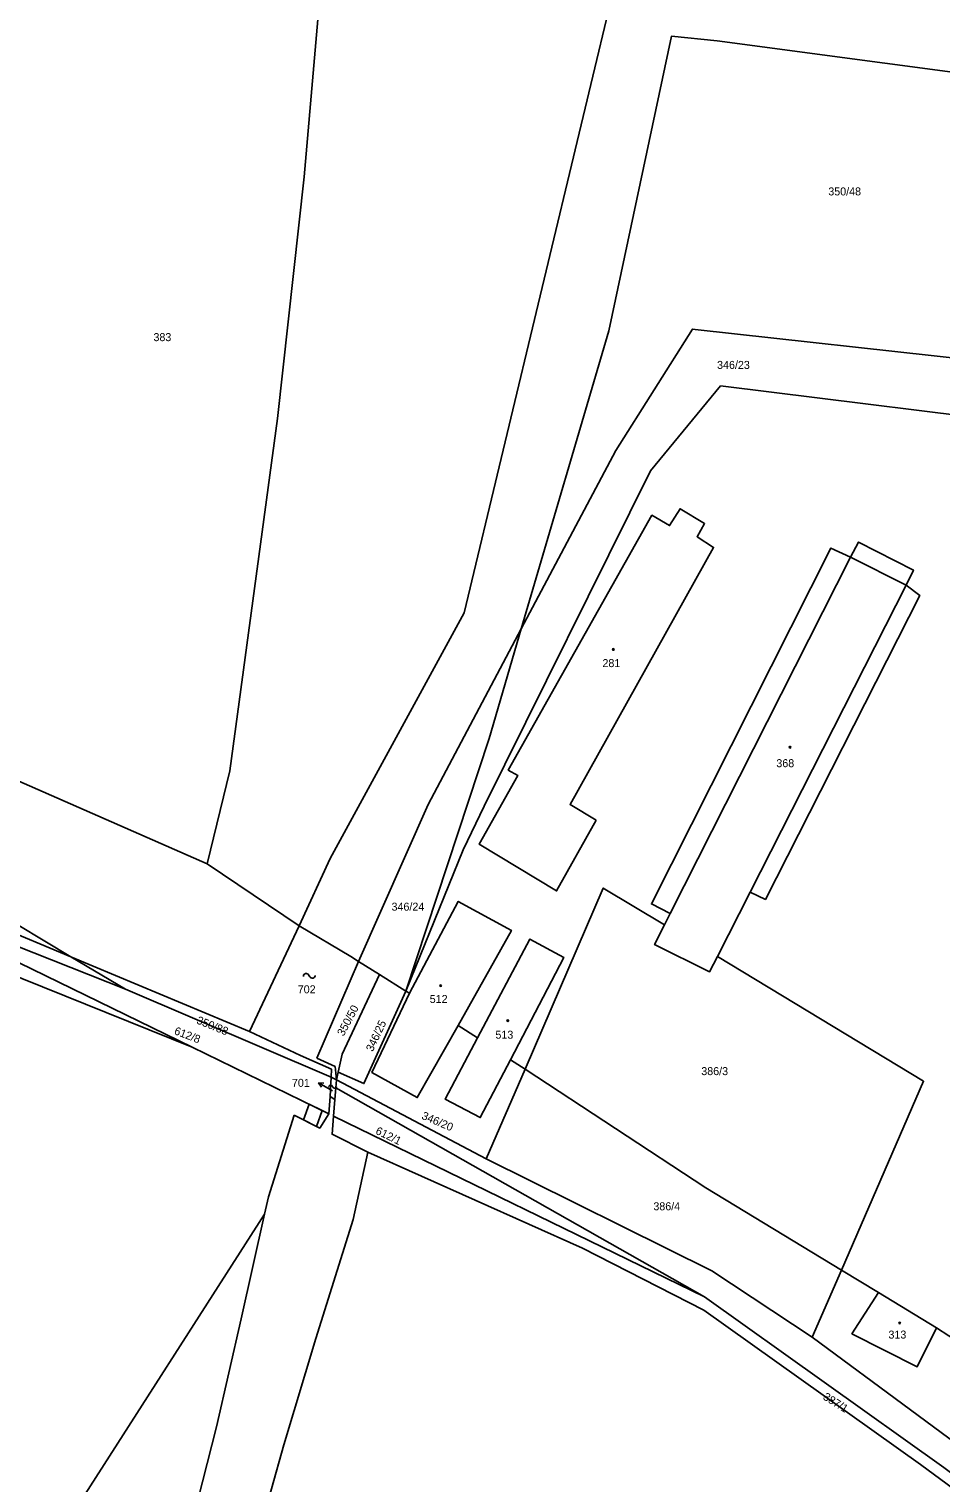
# Model space of a CAD drawing. Extents: x -758582 to -751794, y -998770 to -994350.
# Drawn here: x -756359.8 to -756166, y -995351.3 to -995042.4 of the extents above; entities that cross this region are included whole.
import ezdxf

# ---------------------------------------------------------------- set-up
doc = ezdxf.new("R2010")
doc.units = 0
for name, color, linetype in [('Hranice parcel', 7, 'Continuous'), ('Parcelní čísla', 7, 'Continuous'), ('Pop  PČ popisy', 7, 'Continuous'), ('Vnitřní kresba', 7, 'Continuous'), ('Věcná břemena k části', 7, 'Continuous'), ('Značky budov', 7, 'Continuous')]:
    doc.layers.add(name, color=color, linetype=linetype)

msp = doc.modelspace()

# ---------------------------------------------------------------- linework, layer by layer
at = {"layer": 'Hranice parcel'}
for p, q in [((-756218.25, -995106.21), (-756149.13, -995113.89)), ((-756255.17, -995169.83), (-756235.07, -995131.94)), ((-756321.88, -995219.72), (-756374.33, -995196.76)), ((-756321.88, -995219.72), (-756302.37, -995232.94)), ((-756302.37, -995232.94), (-756295.79, -995218.6)), ((-756339.29, -995246.41), (-756379.61, -995230.41)), ((-756302.37, -995232.94), (-756312.93, -995255.34)), ((-756350.86, -995239.5), (-756312.93, -995255.34)), ((-756350.86, -995239.5), (-756339.29, -995246.41)), ((-756289.74, -995240.49), (-756298.63, -995261.03)), ((-756289.74, -995240.49), (-756285.3, -995243.27)), ((-756285.3, -995243.27), (-756279.73, -995246.77)), ((-756339.29, -995246.41), (-756295.59, -995265.05)), ((-756279.73, -995246.77), (-756278.94, -995247.26)), ((-756268.56, -995254.07), (-756264.47, -995256.75)), ((-756296.05, -995272.86), (-756325.11, -995258.68)), ((-756298.63, -995261.03), (-756294.73, -995262.84)), ((-756294.73, -995262.84), (-756294.46, -995265.63)), ((-756257.44, -995261.36), (-756254.37, -995263.37)), ((-756295.59, -995265.05), (-756295.79, -995269.19)), ((-756295.51, -995263.36), (-756295.59, -995265.05)), ((-756294.46, -995265.63), (-756295.59, -995265.05)), ((-756294.59, -995267.32), (-756294.46, -995265.63)), ((-756294.08, -995264), (-756294.46, -995265.63)), ((-756294.46, -995265.63), (-756262.62, -995282.45)), ((-756262.62, -995282.45), (-756254.37, -995263.37)), ((-756295.79, -995269.19), (-756296.05, -995272.86)), ((-756294.79, -995269.79), (-756295.79, -995269.19)), ((-756294.59, -995267.32), (-756294.79, -995269.79)), ((-756216.24, -995311.71), (-756294.59, -995267.32)), ((-756294.79, -995269.79), (-756295.07, -995273.38)), ((-756303.4, -995273.17), (-756308.9, -995290.51)), ((-756295.07, -995273.38), (-756216.24, -995311.71)), ((-756287.8, -995280.99), (-756290.92, -995295.31)), ((-756308.9, -995290.51), (-756309.71, -995294.17)), ((-756309.71, -995294.17), (-756381.87, -995406.74)), ((-756309.71, -995294.17), (-756314.66, -995316.39)), ((-756187.14, -995306.05), (-756193.36, -995320.29)), ((-756187.14, -995306.05), (-756179.28, -995310.82)), ((-756166.93, -995318.32), (-756179.28, -995310.82)), ((-756166.93, -995318.32), (-756144.94, -995332.7))]:
    msp.add_line(p, q, dxfattribs=at)
for points in [[(-756296.89, -995023.16), (-756301.28, -995073.82), (-756306.95, -995125.13), (-756317.06, -995199.97), (-756321.88, -995219.72)], [(-756295.79, -995218.6), (-756267.28, -995166.44), (-756234.17, -995028.1)], [(-756142.28, -995054.38), (-756213.57, -995044.92), (-756223.26, -995043.95), (-756236.59, -995106.49), (-756255.17, -995169.83)], [(-756235.07, -995131.94), (-756218.8, -995106.15), (-756218.25, -995106.21)], [(-756139.83, -995127.29), (-756212.82, -995118.17), (-756227.74, -995136.23), (-756263.08, -995207.49)], [(-756239.23, -995210.47), (-756244.79, -995207.17), (-756214.32, -995152.54), (-756217.8, -995150.28), (-756216.23, -995147.47), (-756221.43, -995144.31), (-756223.66, -995147.88), (-756227.42, -995145.7), (-756257.94, -995199.83), (-756255.9, -995200.95), (-756264.12, -995215.55), (-756247.66, -995225.5), (-756239.23, -995210.47)], [(-756213.5, -995239.43), (-756206.55, -995225.8), (-756203.29, -995227.32), (-756170.49, -995162.71), (-756173.42, -995160.53), (-756171.85, -995157.33), (-756183.51, -995151.38), (-756185.18, -995154.58), (-756189.36, -995152.66), (-756227.51, -995228.25), (-756223.52, -995230.29), (-756224.74, -995232.7)], [(-756350.86, -995239.5), (-756367.9, -995229.34), (-756400.33, -995202.23), (-756423.38, -995181.22), (-756450.47, -995171.11), (-756509.33, -995162.92), (-756567.96, -995167.71), (-756617.62, -995174.01)], [(-756255.17, -995169.83), (-756274.95, -995207.16), (-756289.74, -995240.49)], [(-756255.17, -995169.83), (-756261.99, -995193.1), (-756279.73, -995246.77)], [(-756528.54, -995195.48), (-756474.69, -995202.86), (-756438.5, -995212.99), (-756325.11, -995258.68)], [(-756263.08, -995207.49), (-756267.49, -995216.8), (-756279.73, -995246.77)], [(-756392.78, -995220.96), (-756367.14, -995232.71), (-756350.86, -995239.5)], [(-756254.37, -995263.37), (-756237.74, -995224.91), (-756224.74, -995232.7)], [(-756268.56, -995254.07), (-756257.28, -995233.91), (-756268.57, -995227.74), (-756278.94, -995247.26)], [(-756325.11, -995258.68), (-756364.74, -995239.35), (-756379.61, -995230.41)], [(-756289.74, -995240.49), (-756291.41, -995239.44), (-756302.37, -995232.94)], [(-756224.74, -995232.7), (-756226.86, -995236.89), (-756215.18, -995242.73), (-756213.5, -995239.43)], [(-756257.44, -995261.36), (-756246.16, -995239.62), (-756253.33, -995235.74), (-756264.47, -995256.75)], [(-756213.5, -995239.43), (-756169.7, -995265.95), (-756187.14, -995306.05)], [(-756285.3, -995243.27), (-756293.19, -995260.21), (-756294.08, -995264)], [(-756279.73, -995246.77), (-756288.62, -995266.43), (-756294.08, -995264)], [(-756278.94, -995247.26), (-756286.9, -995264.08), (-756277.27, -995269.42), (-756268.56, -995254.07)], [(-756312.93, -995255.34), (-756302.07, -995260.45), (-756295.51, -995263.36)], [(-756264.47, -995256.75), (-756271.35, -995269.72), (-756263.89, -995273.67), (-756257.44, -995261.36)], [(-756254.37, -995263.37), (-756215.96, -995288.56), (-756187.14, -995306.05)], [(-756296.05, -995272.86), (-756297.99, -995275.88), (-756303.4, -995273.17)], [(-756295.07, -995273.38), (-756295.37, -995277.19), (-756287.8, -995280.99)], [(-756066.24, -995427.83), (-756068.83, -995425.31), (-756097.1, -995402.44), (-756108.23, -995393.46), (-756125.03, -995380.76), (-756170.34, -995347.35), (-756216.41, -995314.6), (-756242.18, -995301.43), (-756287.8, -995280.99)], [(-756262.62, -995282.45), (-756214.71, -995306.21), (-756193.36, -995320.29)], [(-756290.92, -995295.31), (-756298.82, -995320.62), (-756305.65, -995343.15), (-756318.75, -995389.89), (-756324.37, -995407.85), (-756330.56, -995431.07), (-756340.61, -995472.59)], [(-756053.98, -995433.7), (-756088.88, -995406.94), (-756126.46, -995376.16), (-756150.95, -995358.82), (-756165.4, -995348.03), (-756216.24, -995311.71)], [(-756179.28, -995310.82), (-756184.92, -995319.57), (-756171.04, -995326.58), (-756166.93, -995318.32)], [(-756314.66, -995316.39), (-756319.95, -995339.33), (-756331.89, -995386.38), (-756335.96, -995404.76)], [(-756193.36, -995320.29), (-756151.6, -995351.2), (-756122.81, -995373.62)]]:
    msp.add_lwpolyline(points, dxfattribs=at)
at = {"layer": 'Pop  PČ popisy'}
for p, q in [((-756295.65, -995267.78), (-756298.25, -995266.28)), ((-756298.25, -995266.28), (-756297.13, -995266.35)), ((-756298.25, -995266.28), (-756297.63, -995267.21)), ((-756295.26, -995268.01), (-756295.65, -995267.78))]:
    msp.add_line(p, q, dxfattribs=at)
at = {"layer": 'Vnitřní kresba'}
for p, q in [((-756223.52, -995230.29), (-756185.18, -995154.58)), ((-756185.18, -995154.58), (-756173.42, -995160.53)), ((-756173.42, -995160.53), (-756206.55, -995225.8))]:
    msp.add_line(p, q, dxfattribs=at)
at = {"layer": 'Věcná břemena k části'}
msp.add_lwpolyline([(-756297.48, -995272.16), (-756300.27, -995270.8), (-756301.47, -995274.13), (-756298.69, -995275.53)], close=True, dxfattribs=at)
at = {"layer": 'Značky budov'}
for p, q in [((-756300.36, -995243.35), (-756300.06, -995243.75)), ((-756295.33, -995266.98), (-756295.13, -995267.24))]:
    msp.add_line(p, q, dxfattribs=at)
for centre in [(-756235.6, -995174.21), (-756198.07, -995194.97), (-756272.31, -995245.63), (-756258.04, -995253.07), (-756174.75, -995317.31)]:
    msp.add_circle(centre, 0.175, dxfattribs=at)
for centre, radius, start, end in [((-756300.87, -995243.64), 0.588, 29.2914, 181.2189), ((-756299.55, -995243.46), 0.588, 209.2914, 1.2189), ((-756295.67, -995267.17), 0.394, 29.2914, 181.2189), ((-756294.79, -995267.05), 0.394, 209.2914, 1.2189)]:
    msp.add_arc(centre, radius, start, end, dxfattribs=at)

# ---------------------------------------------------------------- texts
at = {"layer": 'Parcelní čísla'}
for s, p in [('350/48', (-756189.93, -995077.75)), ('383', (-756333.32, -995108.71)), ('346/23', (-756213.56, -995114.61)), ('281', (-756237.92, -995177.96)), ('368', (-756200.97, -995199.22)), ('346/24', (-756282.73, -995229.7)), ('702', (-756302.66, -995247.26)), ('512', (-756274.62, -995249.31)), ('513', (-756260.66, -995256.9)), ('386/3', (-756216.92, -995264.64)), ('701', (-756303.9, -995267.13)), ('386/4', (-756227.1, -995293.35)), ('313', (-756177.15, -995320.61))]:
    msp.add_text(s, height=1.7, dxfattribs=at).set_placement(p)
for s, rotation, p in [('350/50', 62, (-756292.91, -995256.48)), ('350/88', 338, (-756324.3, -995253.62)), ('346/25', 65, (-756286.73, -995259.79)), ('612/8', 339, (-756329.06, -995255.89)), ('346/20', 337, (-756276.49, -995273.88)), ('612/1', 334, (-756286.29, -995277.03)), ('387/1', 328, (-756191.21, -995333.4))]:
    msp.add_text(s, height=1.7, rotation=rotation, dxfattribs=at).set_placement(p)

doc.saveas('drawing.dxf')
